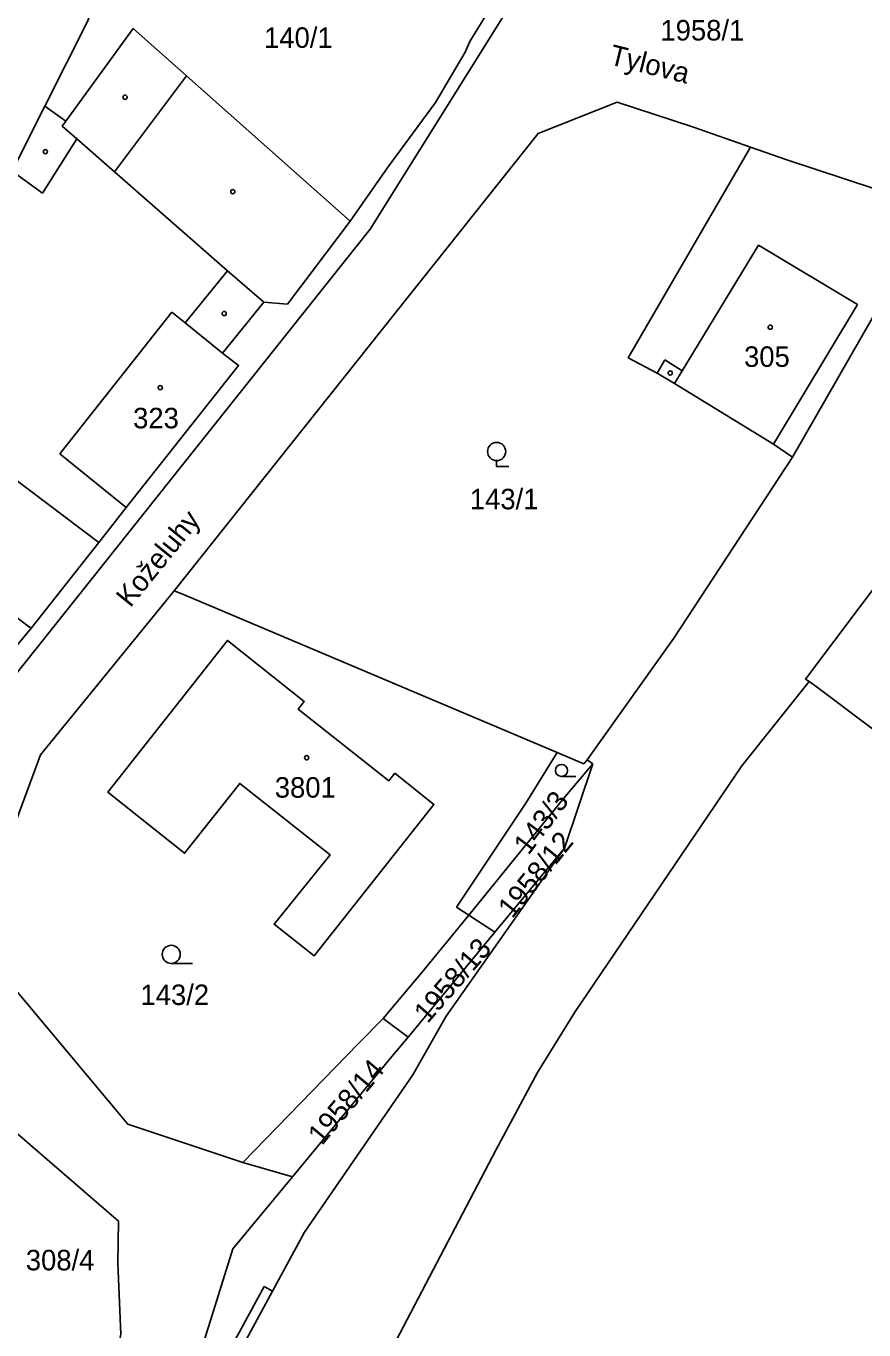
# Model space of a CAD drawing. Extents: x -679220 to -673243, y -1075091 to -1066557.
# Drawn here: x -676729.1 to -676659.7, y -1071402.6 to -1071294.6 of the extents above; entities that cross this region are included whole.
import ezdxf

# ---------------------------------------------------------------- set-up
doc = ezdxf.new("R2010")
doc.units = 0
for name, color, linetype in [('Hranice parcel', 7, 'Continuous'), ('Parcelní čísla', 7, 'Continuous'), ('Pop  PČ popisy', 7, 'Continuous'), ('Vnitřní kresba', 7, 'Continuous'), ('Značky budov', 7, 'Continuous'), ('Značky kultur', 7, 'Continuous')]:
    doc.layers.add(name, color=color, linetype=linetype)

msp = doc.modelspace()

# ---------------------------------------------------------------- linework, layer by layer
at = {"layer": 'Hranice parcel'}
for p, q in [((-676682.61, -1071355.34), (-676682.16, -1071355.67)), ((-676692.41, -1071368.21), (-676690.27, -1071369.61)), ((-676690.27, -1071369.61), (-676697.45, -1071378.31)), ((-676699.52, -1071376.77), (-676697.45, -1071378.31)), ((-676707.04, -1071389.88), (-676711.15, -1071388.7))]:
    msp.add_line(p, q, dxfattribs=at)
for points in [[(-676727.54, -1071301.18), (-676723.99, -1071294.13), (-676721.47, -1071286.48), (-676720.01, -1071279.87)], [(-676690.84, -1071293.39), (-676692.33, -1071295.83), (-676692.72, -1071296.73), (-676695.19, -1071300.9), (-676699.2, -1071306.32), (-676702.25, -1071310.72)], [(-676702.25, -1071310.72), (-676715.81, -1071298.68), (-676720.23, -1071294.75), (-676725.82, -1071302.43), (-676727.54, -1071301.18)], [(-676743.62, -1071333.13), (-676730.26, -1071306.58), (-676727.54, -1071301.18)], [(-676669.09, -1071304.58), (-676673.81, -1071302.93), (-676680.13, -1071300.86), (-676686.68, -1071303.45), (-676716.83, -1071341.33)], [(-676665.6, -1071330.27), (-676667.18, -1071329.19), (-676675.37, -1071324.18), (-676676.81, -1071323.3), (-676679.22, -1071322.03), (-676669.09, -1071304.58)], [(-676669.09, -1071304.58), (-676666.08, -1071305.64), (-676653.92, -1071309.65), (-676653.49, -1071309.92)], [(-676665.6, -1071330.27), (-676658.08, -1071317.19), (-676653.49, -1071309.92)], [(-676702.25, -1071310.72), (-676707.45, -1071317.6), (-676709.42, -1071317.43), (-676712.84, -1071321.65), (-676711.5, -1071322.67), (-676720.8, -1071334.44), (-676723.09, -1071337.33), (-676728.66, -1071344.41)], [(-676682.61, -1071355.34), (-676675.43, -1071345.26), (-676665.6, -1071330.27)], [(-676743.62, -1071333.13), (-676741.37, -1071334.83), (-676728.81, -1071344.34), (-676728.66, -1071344.41)], [(-676655.18, -1071336.5), (-676657.4, -1071339.54), (-676657.56, -1071339.42), (-676664.54, -1071348.66), (-676664.22, -1071348.86)], [(-676711.15, -1071388.7), (-676720.68, -1071385.54), (-676730.79, -1071373.44), (-676731.13, -1071370.95), (-676731.25, -1071368.33), (-676731.11, -1071366.47), (-676729.91, -1071360.31), (-676727.92, -1071354.93), (-676716.83, -1071341.33)], [(-676716.83, -1071341.33), (-676716.06, -1071341.66), (-676685.1, -1071354.74)], [(-676728.66, -1071344.41), (-676737.62, -1071355.23), (-676742.85, -1071360.26), (-676745.95, -1071361), (-676747.93, -1071360.35)], [(-676698.56, -1071356.46), (-676695.31, -1071359.04), (-676705.25, -1071371.59), (-676708.56, -1071368.97), (-676703.92, -1071363.22), (-676711.4, -1071357.3), (-676715.98, -1071363.08), (-676722.34, -1071358.01), (-676712.42, -1071345.45), (-676706.06, -1071350.52), (-676706.56, -1071351.15), (-676699.06, -1071357.08), (-676698.56, -1071356.46)], [(-676664.22, -1071348.86), (-676669.8, -1071355.84), (-676683.64, -1071376.26), (-676686.74, -1071381.26), (-676690.19, -1071387.69), (-676702.41, -1071411.05)], [(-676653.02, -1071356.73), (-676653.26, -1071357.09), (-676654.63, -1071356.03), (-676663.75, -1071349.19), (-676664.22, -1071348.86)], [(-676692.41, -1071368.21), (-676693.44, -1071367.54), (-676687.71, -1071358.94), (-676685.1, -1071354.74)], [(-676692.41, -1071368.21), (-676684.54, -1071358.53), (-676682.16, -1071355.67)], [(-676682.16, -1071355.67), (-676684.5, -1071362.65), (-676690.27, -1071369.61)], [(-676685.1, -1071354.74), (-676682.9, -1071355.67), (-676682.61, -1071355.34)], [(-676699.52, -1071376.77), (-676696.31, -1071372.95), (-676692.41, -1071368.21)], [(-676740.68, -1071376.97), (-676721.46, -1071393.56), (-676721.5, -1071397.04), (-676721.26, -1071402.92), (-676721.75, -1071405.37), (-676721.92, -1071406.25), (-676723.65, -1071414.33), (-676718.73, -1071416.13)], [(-676711.15, -1071388.7), (-676701.57, -1071378.84), (-676699.52, -1071376.77)], [(-676697.45, -1071378.31), (-676698.81, -1071379.91), (-676707.04, -1071389.88)], [(-676718.73, -1071416.13), (-676716.62, -1071412.26), (-676716.55, -1071410.54), (-676711.97, -1071395.85), (-676707.04, -1071389.88)]]:
    msp.add_lwpolyline(points, dxfattribs=at)
at = {"layer": 'Vnitřní kresba'}
for p, q in [((-676700.61, -1071311.38), (-676686.5, -1071288.84)), ((-676721.79, -1071306.63), (-676715.81, -1071298.68)), ((-676725.82, -1071302.43), (-676726.13, -1071302.86)), ((-676726.13, -1071302.86), (-676724.91, -1071303.91)), ((-676724.91, -1071303.91), (-676727.75, -1071308.39)), ((-676724.91, -1071303.91), (-676721.79, -1071306.63)), ((-676730.26, -1071306.58), (-676727.75, -1071308.39)), ((-676721.79, -1071306.63), (-676712.42, -1071314.82)), ((-676738.05, -1071358.42), (-676700.61, -1071311.38)), ((-676668.42, -1071312.71), (-676674.74, -1071323.11)), ((-676660.23, -1071317.61), (-676668.42, -1071312.71)), ((-676715.93, -1071319.14), (-676712.42, -1071314.82)), ((-676712.42, -1071314.82), (-676709.42, -1071317.43)), ((-676667.18, -1071329.19), (-676660.23, -1071317.61)), ((-676726.32, -1071329.98), (-676717.04, -1071318.26)), ((-676715.93, -1071319.14), (-676717.04, -1071318.26)), ((-676712.84, -1071321.65), (-676715.93, -1071319.14)), ((-676676.81, -1071323.3), (-676676.19, -1071322.21)), ((-676674.74, -1071323.11), (-676676.19, -1071322.21)), ((-676674.74, -1071323.11), (-676675.37, -1071324.18)), ((-676735.6, -1071327.89), (-676723.09, -1071337.33)), ((-676726.32, -1071329.98), (-676720.8, -1071334.44)), ((-676684.5, -1071362.65), (-676694.3, -1071376.58)), ((-676694.3, -1071376.58), (-676697.07, -1071381.44)), ((-676697.07, -1071381.44), (-676706.03, -1071394.48)), ((-676706.03, -1071394.48), (-676708.68, -1071399.37)), ((-676708.68, -1071399.37), (-676726.34, -1071431.73)), ((-676709.38, -1071398.99), (-676716.62, -1071412.26)), ((-676708.68, -1071399.37), (-676709.38, -1071398.99))]:
    msp.add_line(p, q, dxfattribs=at)
at = {"layer": 'Značky budov'}
for centre in [(-676720.9, -1071300.45), (-676727.51, -1071304.96), (-676711.98, -1071308.27), (-676712.69, -1071318.37), (-676667.45, -1071319.5), (-676675.74, -1071323.3), (-676717.99, -1071324.51), (-676705.86, -1071355.17)]:
    msp.add_circle(centre, 0.175, dxfattribs=at)
at = {"layer": 'Značky kultur'}
for p, q in [((-676690.12, -1071330.55), (-676690.12, -1071331.05)), ((-676690.12, -1071331.05), (-676689.12, -1071331.05)), ((-676684.74, -1071356.72), (-676683.57, -1071356.72)), ((-676717.08, -1071372.21), (-676715.33, -1071372.21))]:
    msp.add_line(p, q, dxfattribs=at)
for centre, radius in [((-676690.12, -1071329.8), 0.75), ((-676684.75, -1071356.22), 0.502), ((-676717.08, -1071371.46), 0.75)]:
    msp.add_circle(centre, radius, dxfattribs=at)

# ---------------------------------------------------------------- texts
at = {"layer": 'Parcelní čísla'}
for s, p in [('1958/1', (-676676.55, -1071295.75)), ('140/1', (-676709.39, -1071296.36)), ('305', (-676669.62, -1071322.79)), ('323', (-676720.24, -1071327.88)), ('143/1', (-676692.34, -1071334.59)), ('3801', (-676708.5, -1071358.48)), ('143/2', (-676719.63, -1071375.66)), ('308/4', (-676729.13, -1071397.64))]:
    msp.add_text(s, height=1.7, dxfattribs=at).set_placement(p)
for s, rotation, p in [('143/3', 53, (-676687.48, -1071363.31)), ('1958/12', 51, (-676688.83, -1071368.56)), ('1958/13', 49, (-676695.84, -1071377.25)), ('1958/14', 50, (-676704.6, -1071387.36))]:
    msp.add_text(s, height=1.7, rotation=rotation, dxfattribs=at).set_placement(p)
at = {"layer": 'Pop  PČ popisy'}
for s, rotation, p in [('Tylova', 346, (-676680.88, -1071297.71)), ('Koželuhy', 51, (-676720.47, -1071342.8))]:
    msp.add_text(s, height=1.7, rotation=rotation, dxfattribs=at).set_placement(p)

doc.saveas('drawing.dxf')
